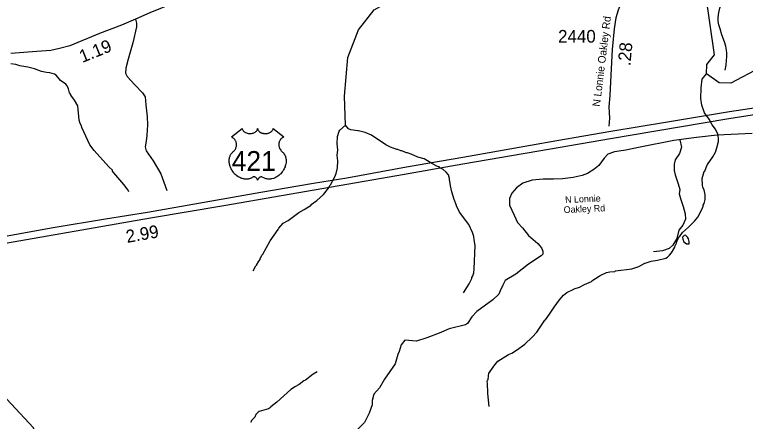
# Model space of a CAD drawing. Extents: x 1248089 to 1457196, y 820910 to 988753.
# Drawn here: x 1394126 to 1401339, y 876374 to 880387 of the extents above; entities that cross this region are included whole.
import ezdxf

# ---------------------------------------------------------------- set-up
doc = ezdxf.new("R2010")
doc.units = 0
for name, color, linetype in [('Exist Hydrographic Creek Single Shore', 7, 'Continuous'), ('Exist Hydrographic Misc Water Feature', 7, 'Continuous'), ('Exist Road Non-System Type 51', 7, 'Continuous'), ('Exist Road Primary US Divided Attributed', 7, 'Continuous'), ('Exist Road Primary US Mileage Hundredths English Label', 7, 'Continuous'), ('Exist Road Primary US Shield Number Label', 7, 'Continuous'), ('Exist Road Secondary Type 10 Attributed', 7, 'Continuous'), ('Exist Road Secondary Type 51 Attributed', 7, 'Continuous'), ('Exist Road Secondary Type 51 Label', 7, 'Continuous'), ('Prop GRAU CAT1 Cell', 7, 'Continuous'), ('Prop Horizontal Alignment Direction Label', 7, 'Continuous'), ('Prop Lane Lines', 7, 'Continuous')]:
    doc.layers.add(name, color=color, linetype=linetype)

msp = doc.modelspace()

# ---------------------------------------------------------------- linework, layer by layer
at = {"layer": 'Exist Hydrographic Creek Single Shore'}
msp.add_lwpolyline([(1401482.1, 879862.8), (1401196.1, 879711), (1401079.2, 879713.2), (1400956.1, 879801.1), (1400958.1, 879893), (1401035.1, 879989.9), (1400947.1, 880608.8)], dxfattribs=at)
at = {"layer": 'Exist Hydrographic Misc Water Feature'}
for points in [[(1397391.5, 879294.8), (1397382.1, 879580.9), (1397415, 879964.3), (1397521, 880237.9), (1397675, 880435.1), (1398046, 880644.3), (1398233, 880798.1), (1398273, 881490), (1398309, 881630.5), (1398403, 881769.7), (1398514.1, 881875.8), (1398805, 882254), (1398803.1, 882546.2), (1398656.1, 883100.8), (1398661.1, 883350.1), (1398829, 883796.5)], [(1395252.5, 878639.3), (1395244.9, 878655.4), (1395202.2, 878712.4), (1395104.6, 878826.4), (1395093, 878842.7), (1395091.1, 878850.7), (1395055.9, 878883.5), (1395001.2, 878948.7), (1394995.3, 878951.3), (1394909.4, 879046.7), (1394868.7, 879103.5), (1394788.3, 879273.1), (1394784.7, 879289.2), (1394773.2, 879313.4), (1394763.9, 879345.6), (1394748.9, 879485.9), (1394718.1, 879542.6), (1394681.2, 879591.3), (1394679.4, 879599.4), (1394667.7, 879615.6), (1394656.6, 879655.8), (1394643.2, 879684.1), (1394629.6, 879700.4), (1394578.3, 879735.5), (1394535.4, 879788.4), (1394519.7, 879798.8), (1394472, 879811.8), (1394440, 879814.5), (1394392.3, 879825.6), (1394320.9, 879851.1), (1394257.2, 879868.5), (1394177.5, 879882.3), (1394137.7, 879895.2), (1394089.9, 879902.1)], [(1398810.8, 876522.2), (1398795.6, 876650.4), (1398793.9, 876754.4), (1398790.2, 876768.4), (1398792.4, 876780.3), (1398798.6, 876788.2), (1398808, 876853.9), (1398813.6, 876856.3), (1398855.8, 876917.9), (1398894.5, 876968), (1398999.9, 877033.7), (1399032.2, 877046.9), (1399080.9, 877075.8), (1399162.2, 877136), (1399235.7, 877206.3), (1399280.9, 877255.3), (1399359.4, 877373.4), (1399365, 877375.8), (1399406.7, 877430.4), (1399450.1, 877501.4), (1399503.8, 877572.1), (1399544.8, 877619.2), (1399577.3, 877644.5), (1399646.1, 877676.9), (1399650.2, 877682.9), (1399702.4, 877697.7), (1399751, 877724.6), (1399819.7, 877755), (1399822.9, 877759.9), (1399896.8, 877805.4), (1399905, 877813.2), (1399969.6, 877843.7), (1400001.8, 877851), (1400049.9, 877854), (1400058, 877857.8), (1400218.5, 877878.2), (1400286.9, 877900.6), (1400347.6, 877935.3), (1400351.1, 877934.3), (1400408.1, 877953.9), (1400472.3, 877964.5), (1400552.7, 877982.8), (1400569, 877992.4), (1400591.5, 878013.9), (1400609.9, 878037.5), (1400643.1, 878092.7), (1400643.3, 878100.7), (1400660, 878132.3), (1400660.1, 878140.3), (1400683.3, 878193.8), (1400689.4, 878195.6), (1400718.3, 878239), (1400779.4, 878289.6), (1400836.7, 878348.3), (1400869.6, 878387.5), (1400915.5, 878476.4), (1400923.9, 878498.3), (1400924.1, 878506.3), (1400932.5, 878522), (1400941.4, 878561.8), (1400942.4, 878609.8), (1400931.4, 878658), (1400919.9, 878682.2), (1400914.5, 878706.3), (1400911.8, 878768.9), (1400931.3, 878837.8), (1400937.5, 878841.7), (1400960.9, 878905.2), (1400965.6, 878907.4), (1401018.6, 878983.8), (1401043.6, 879031.3), (1401058.5, 879070.9), (1401073.8, 879134.5), (1401074.6, 879166.5), (1401067.4, 879206.6), (1401044.4, 879255.1), (1401011.4, 879299.8), (1400982.7, 879356.4), (1400935.9, 879417.4), (1400909.6, 879493.9), (1400899, 879558.2), (1400901.3, 879664), (1400911.2, 879749.7), (1400956.1, 879801.1)], [(1396481.7, 877860.6), (1396506.8, 877908.1), (1396514.9, 877915.9), (1396535.8, 877955.4), (1396548.1, 877971.2), (1396548.3, 877979.2), (1396567.1, 878012.7), (1396575.8, 878023.4), (1396648.5, 878156.1), (1396727.1, 878267.7), (1396734.9, 878280.8), (1396775.9, 878327.9), (1396824.5, 878356.8), (1396930.2, 878434.4), (1396982.8, 878463.3), (1397051.8, 878507.7), (1397054.3, 878512.6), (1397108.8, 878554.4), (1397174.2, 878612.9), (1397225.5, 878675.7), (1397236.1, 878699.5), (1397244.2, 878707.3), (1397285.9, 878786.4), (1397298.6, 878818), (1397311.8, 878873.7), (1397315.4, 878945.6), (1397310.5, 878995.7), (1397317.3, 879051.9), (1397309.1, 879113.6), (1397313.1, 879185.5), (1397329.7, 879237.1), (1397335.9, 879247), (1397391.5, 879294.8)], [(1398555.2, 877643.1), (1398611.1, 877729.8), (1398640.3, 877785.1), (1398640.5, 877793.1), (1398648.8, 877808.9), (1398657.5, 877840.7), (1398662.3, 877880.5), (1398672.3, 878108.7), (1398660.5, 878164.4), (1398657.2, 878196.4), (1398646.1, 878236.7), (1398607.9, 878317.5), (1398518.5, 878439.4), (1398487.8, 878500), (1398488.3, 878504.9), (1398465.2, 878564.5), (1398442.8, 878636.9), (1398428, 878697.2), (1398421.2, 878745.3), (1398417.3, 878753.4), (1398417.7, 878769.4), (1398408.5, 878805.5), (1398387, 878832), (1398355.6, 878858.7), (1398324, 878875.3), (1398316.1, 878883.5), (1398300.2, 878887.9), (1398244.8, 878917.1), (1398235, 878923.3), (1398169.9, 878962.7), (1398106.2, 878980.1), (1398039.9, 879009.6), (1398003.1, 879022.4), (1397995.1, 879022.6), (1397947.6, 879043.6), (1397939.6, 879043.8), (1397907.8, 879056.4), (1397899.8, 879056.6), (1397836.3, 879078), (1397788.9, 879103.1), (1397650, 879197.6), (1397587.4, 879223.4), (1397519.9, 879241), (1397513.8, 879239.4), (1397444, 879250.6), (1397422.3, 879259), (1397391.5, 879294.8)], [(1400783.5, 878127), (1400784.4, 878149.6), (1400776.9, 878175.7), (1400769.2, 878189.9), (1400751.7, 878208.2), (1400745.8, 878210.4), (1400733.7, 878206.7), (1400719.3, 878191), (1400720.8, 878170.9), (1400732.3, 878146.7), (1400757.9, 878124.1), (1400783.5, 878127)], [(1397112, 876861.4), (1397071.6, 876840.3), (1396998.3, 876782), (1396982.1, 876774.3), (1396933.4, 876739.4), (1396892.9, 876716.4), (1396868.4, 876696.9), (1396852.3, 876689.3), (1396714.9, 876565), (1396654.6, 876517.8), (1396652.4, 876511.8), (1396630.2, 876498.3), (1396539.5, 876470.3), (1396529.4, 876464.6), (1396506.9, 876441.1), (1396496.4, 876417.3), (1396467.6, 876385.9), (1396453.2, 876362.2)], [(1395413, 875872.4), (1395120, 875867.5), (1394986, 875837.4), (1394811.9, 875850.8), (1394413.9, 875990.1), (1394313, 876310.5), (1394002, 876641.7), (1393785.6, 876818.3)]]:
    msp.add_lwpolyline(points, dxfattribs=at)
at = {"layer": 'Exist Road Non-System Type 51'}
for points in [[(1401140.5, 879837.5), (1401141.1, 879839.3), (1401148.1, 879887), (1401153, 879932.9), (1401155.9, 879974.9), (1401156.5, 880008.9), (1401153.1, 880037), (1401145.9, 880075.4), (1401133, 880119.7), (1401108.3, 880186.2), (1401089.5, 880246.6), (1401078.3, 880286.9), (1401071, 880323), (1401071.6, 880353), (1401074.3, 880387), (1401079, 880420.9), (1401087.8, 880450.8), (1401096.4, 880482.6), (1401113.6, 880540.3)], [(1395318.5, 880342.8), (1395329.6, 880301.5), (1395327.3, 880266.5), (1395292.4, 880107.9), (1395248.1, 879947), (1395224.8, 879858.4), (1395220.1, 879809.4), (1395236.4, 879776.8), (1395311, 879692.8), (1395387.9, 879613.5), (1395413.2, 879575.3), (1395420.2, 879498.3), (1395434.2, 879379.4), (1395436.5, 879300.1), (1395429.5, 879195.2), (1395424.9, 879136.9), (1395415.5, 879080.9), (1395424.9, 879043.6), (1395494.8, 878943.3), (1395569.4, 878816), (1395627.6, 878650.4)], [(1400692.6, 879152.5), (1400708.1, 879079), (1400689.2, 879015.9), (1400645.1, 878952.8), (1400635.6, 878911.9), (1400635.6, 878848.8), (1400645.1, 878807.8), (1400676.6, 878716.4), (1400692.3, 878662.8), (1400686, 878618.6), (1400698.6, 878571.3), (1400723.8, 878492.5), (1400745.9, 878420), (1400749, 878369.6), (1400720.7, 878309.6), (1400682.9, 878259.2), (1400664, 878177.2), (1400623, 878111), (1400588.4, 878079.5), (1400522.2, 878057.4), (1400430.8, 878048)], [(1399446, 878762.1), (1399343.8, 878763.7), (1399233.6, 878754.2), (1399142.2, 878722.7), (1399079.2, 878678.5), (1399035.1, 878624.9), (1399009.9, 878571.3), (1399009.9, 878508.3), (1399057.1, 878407.4), (1399088.6, 878334.9), (1399139.1, 878284.4), (1399198.9, 878208.8), (1399290.3, 878129.9), (1399328.1, 878085.8), (1399340.7, 878054.3), (1399340.7, 878022.7), (1399321.8, 878007), (1399198.9, 877925), (1399074.3, 877825.4), (1398967.1, 877765.5), (1398945.1, 877718.2), (1398920.3, 877663.5), (1398904.1, 877629.9)], [(1398904.1, 877629.9), (1398847.4, 877573.2), (1398689.9, 877456.5), (1398639.5, 877406.1), (1398595.4, 877339.9), (1398576.5, 877327.2), (1398415.8, 877286.5), (1398318.1, 877245.3), (1398195.2, 877198), (1398091.3, 877166.4), (1397976.9, 877174.3)], [(1397976.9, 877174.3), (1397940.8, 877129.2), (1397921.1, 877063.6), (1397908.6, 877032.6), (1397883.4, 876941.1), (1397776.3, 876789.8), (1397725.9, 876704.7), (1397672.3, 876641.6), (1397656.6, 876578.6), (1397656.6, 876537.6), (1397625.1, 876455.6), (1397581, 876364.2), (1397514.8, 876297.9), (1397432.9, 876222.3), (1397288, 876143.4), (1397152.5, 876048.9), (1397068.5, 875986.4), (1397002.3, 875973.8), (1396866.9, 875980.1), (1396725.4, 875960.4), (1396502.6, 875842.4)]]:
    msp.add_lwpolyline(points, dxfattribs=at)
at = {"layer": 'Exist Road Primary US Divided Attributed'}
for points in [[(1402827.9, 879647.2), (1402372.7, 879600.5), (1401818.4, 879522.4), (1401182.1, 879428.6), (1400569.2, 879327), (1400011.1, 879233.1)], [(1400008.2, 879163.8), (1400456.8, 879241.3), (1401176.6, 879362), (1401973, 879487), (1402648.3, 879565.1)], [(1400011.1, 879233.1), (1399476.8, 879141.8), (1398958.9, 879050.6), (1398549.3, 878976.1), (1397995, 878882.3), (1397405.6, 878773.2), (1397075, 878721.1), (1396557.1, 878632.5), (1395437.5, 878435.7), (1395023.7, 878368), (1394505.8, 878282.1), (1394051.9, 878201.6), (1393682.4, 878136.5), (1393289.4, 878066.1), (1392984.9, 878006.2), (1392022.1, 877770.2), (1390918, 877396), (1389362.8, 876799.4), (1388777.9, 876614.8)], [(1388798.3, 876551.5), (1390833.5, 877283.6), (1391184, 877427.8), (1392064.2, 877719), (1392393.8, 877821.4), (1393411.4, 878023.8), (1394242.4, 878169.3), (1395466.2, 878382.1), (1396192.3, 878504.5), (1397899.7, 878800.6), (1398550.3, 878915.2), (1399416.9, 879063.7), (1400008.2, 879163.8)]]:
    msp.add_lwpolyline(points, dxfattribs=at)
at = {"layer": 'Exist Road Secondary Type 10 Attributed'}
msp.add_lwpolyline([(1400202.4, 880752.3), (1400197.4, 880713.7), (1400158.4, 880628.8), (1400082.7, 880429.1), (1400062.1, 880355.7), (1400043.8, 880245.5), (1400025.4, 880041.3), (1400011.7, 879788.8), (1400000.3, 879588.2), (1399991.2, 879475.8), (1399998, 879365.6), (1399991.9, 879285.2)], dxfattribs=at)
at = {"layer": 'Exist Road Secondary Type 51 Attributed'}
for points in [[(1396528, 881101.2), (1396232.3, 880861.4), (1396007.8, 880669.9), (1395926.8, 880616.5), (1395853.2, 880572.3), (1395686.5, 880495.6), (1395460.2, 880403.6), (1395318.5, 880342.8), (1395180.5, 880283.9), (1394962.1, 880201.5), (1394669.5, 880079.9), (1394570.1, 880052.3), (1394481.8, 880033.9), (1394344.9, 880023), (1394089.2, 880004.5)], [(1401406, 879213.7), (1401059.9, 879198.1), (1400856.7, 879174.7), (1400631.7, 879144.2), (1400301.3, 879078.6), (1400158.4, 879048.1), (1400048.2, 879031.7), (1399982.6, 879010.6), (1399945.1, 878970.7), (1399893.6, 878898), (1399844.3, 878858.2), (1399781.1, 878818.3), (1399727.2, 878799.6), (1399638.1, 878778.5), (1399535, 878766.7), (1399446, 878762.1)]]:
    msp.add_lwpolyline(points, dxfattribs=at)
at = {"layer": 'Prop Horizontal Alignment Direction Label'}
msp.add_lwpolyline([(1396372.7, 879264.2), (1396373, 879259.8), (1396374, 879254.6), (1396374.9, 879251.9), (1396377.3, 879246.7), (1396381.3, 879240.6), (1396386.9, 879234.7), (1396393.3, 879229.5), (1396397.5, 879226.7), (1396404.8, 879222.8), (1396413, 879219.3), (1396422.2, 879216.7), (1396431.5, 879214.8), (1396441.8, 879213.7), (1396451.9, 879213.5), (1396462.8, 879214.3), (1396474.8, 879216.6), (1396480.4, 879218.1), (1396486.6, 879220.2), (1396492.4, 879222.6), (1396498.8, 879226), (1396503.8, 879229.3), (1396507.8, 879232.2), (1396513.5, 879237.6), (1396518, 879243.1), (1396519.9, 879246.3), (1396521.5, 879249.3), (1396523.7, 879255.7), (1396524.3, 879258.5), (1396524.8, 879264.4), (1396525.2, 879259.5), (1396525.7, 879256.4), (1396526.5, 879253.4), (1396527.7, 879250.2), (1396530, 879245.7), (1396532.5, 879241.9), (1396537.2, 879236.3), (1396540.2, 879233.5), (1396542.9, 879231.3), (1396550.1, 879226.4), (1396558.5, 879222.1), (1396562.7, 879220.3), (1396567, 879218.8), (1396572.4, 879217.1), (1396577.9, 879215.8), (1396583.5, 879214.9), (1396589.1, 879214.1), (1396594.9, 879213.6), (1396599.6, 879213.5), (1396605.4, 879213.6), (1396610.7, 879213.9), (1396616.2, 879214.5), (1396622.2, 879215.5), (1396627, 879216.6), (1396633.4, 879218.3), (1396639.2, 879220.4), (1396644.3, 879222.5), (1396650.9, 879226), (1396656.2, 879229.3), (1396660.1, 879232.5), (1396664.8, 879236.7), (1396669.1, 879241.8), (1396671.7, 879245.5), (1396673.5, 879249.4), (1396675.2, 879253.4), (1396676.3, 879257.7), (1396676.8, 879261.4), (1396676.9, 879264.5), (1396783.1, 879179.9), (1396780.6, 879178.9), (1396774.9, 879176.1), (1396770.3, 879173.4), (1396763, 879168.2), (1396759.8, 879165.4), (1396756.7, 879162.4), (1396753.8, 879159.3), (1396751.3, 879156.4), (1396748.2, 879152.1), (1396745.4, 879147.8), (1396742.7, 879143.1), (1396740.8, 879139), (1396737.5, 879130.5), (1396735.9, 879125.1), (1396734.9, 879120.5), (1396733.7, 879111), (1396733.4, 879106.5), (1396733.4, 879102), (1396733.6, 879097.3), (1396734, 879092.8), (1396734.9, 879088.1), (1396735.6, 879084), (1396736.9, 879078.9), (1396738.8, 879073), (1396741.1, 879067.2), (1396746, 879058), (1396752.2, 879048.6), (1396756.7, 879043.3), (1396761.1, 879038.8), (1396767.7, 879033.3), (1396771.2, 879030.1), (1396775.3, 879026.1), (1396781.9, 879018.3), (1396784.6, 879014.7), (1396787.4, 879010.6), (1396789.9, 879006.4), (1396792.4, 879001.9), (1396794.4, 878997.9), (1396798.1, 878988.8), (1396800.9, 878980), (1396802.1, 878975.3), (1396804.1, 878964.9), (1396804.8, 878959.7), (1396805.7, 878949.6), (1396805.7, 878937.3), (1396804.7, 878925.6), (1396802.5, 878911.9), (1396800.7, 878903.8), (1396797.9, 878894.3), (1396795.2, 878886.1), (1396790.4, 878874), (1396786.1, 878865.2), (1396780.5, 878854.9), (1396776.7, 878848.6), (1396772.2, 878842), (1396766.6, 878834.3), (1396760.1, 878826.2), (1396752.2, 878817.6), (1396745.9, 878811.2), (1396737.6, 878803.8), (1396732.6, 878799.7), (1396725.4, 878794.3), (1396715.7, 878787.7), (1396706, 878782.1), (1396697.8, 878777.9), (1396690.5, 878774.8), (1396681.1, 878771.2), (1396665.4, 878766.9), (1396659.7, 878765.7), (1396652.9, 878764.7), (1396646.5, 878764.1), (1396640.4, 878763.7), (1396632.1, 878763.7), (1396623.9, 878764.3), (1396616.1, 878765.4), (1396608, 878767.1), (1396599.5, 878769.6), (1396591.8, 878772.7), (1396584.1, 878776.5), (1396570.9, 878784.8), (1396567.1, 878786.8), (1396565, 878787.4), (1396559.9, 878787.6), (1396555.1, 878786.6), (1396550.2, 878784.6), (1396547.3, 878783.1), (1396543.4, 878780.5), (1396540.3, 878778.1), (1396536.7, 878774.7), (1396534.2, 878771.8), (1396532.3, 878769.5), (1396528.6, 878763.7), (1396527.3, 878760.9), (1396525.9, 878757.3), (1396524.7, 878752.1), (1396523, 878758.7), (1396521, 878763.1), (1396518.8, 878766.9), (1396516.4, 878770.2), (1396512.7, 878774.5), (1396509.4, 878777.7), (1396505.4, 878780.9), (1396501.1, 878783.5), (1396497.7, 878785.3), (1396494.6, 878786.5), (1396490.7, 878787.4), (1396487.6, 878787.7), (1396485, 878787.6), (1396481.5, 878786.8), (1396476.7, 878783.3), (1396472.1, 878780.2), (1396467.2, 878777.1), (1396461.3, 878774), (1396456.9, 878772), (1396451.8, 878770), (1396445.8, 878767.9), (1396439.2, 878766.3), (1396432.5, 878764.9), (1396426.6, 878764), (1396420.3, 878763.4), (1396414.6, 878763.2), (1396408.6, 878763.3), (1396403, 878763.7), (1396396.5, 878764.3), (1396388.5, 878765.5), (1396381.9, 878767), (1396374.8, 878768.9), (1396367.6, 878771.1), (1396359.9, 878774.1), (1396350.2, 878778.3), (1396343.5, 878781.8), (1396332.9, 878787.9), (1396320.5, 878796.5), (1396311.1, 878804.1), (1396304.2, 878810.3), (1396294.1, 878820.6), (1396288.2, 878827.3), (1396278.9, 878839.3), (1396272.9, 878848.1), (1396269, 878854.5), (1396263.4, 878864.8), (1396260.3, 878871.2), (1396256.3, 878880.7), (1396253.1, 878889.3), (1396250.5, 878897.4), (1396249.1, 878902.6), (1396247, 878911.8), (1396245.8, 878918.2), (1396244.6, 878927.1), (1396244, 878936.4), (1396243.8, 878945), (1396244.1, 878952.2), (1396244.9, 878960.5), (1396246.3, 878969.4), (1396248, 878977), (1396249.5, 878982.5), (1396251.8, 878989.1), (1396254.8, 878996.5), (1396258.3, 879003.5), (1396261.6, 879009.3), (1396265.8, 879015.6), (1396270, 879021), (1396275.4, 879026.9), (1396281.1, 879032.3), (1396286.2, 879036.5), (1396292.4, 879042.5), (1396295.6, 879046.1), (1396299.5, 879051.2), (1396302.5, 879055.9), (1396305, 879060.1), (1396308.2, 879066.4), (1396310.2, 879071), (1396312.6, 879078.2), (1396313.8, 879083.2), (1396315.1, 879089.7), (1396315.9, 879095.8), (1396316.2, 879103.4), (1396316, 879109.6), (1396315.2, 879117), (1396313.8, 879124), (1396312.2, 879130.2), (1396309.5, 879137.2), (1396307.1, 879142.4), (1396303, 879149.3), (1396298.5, 879155.8), (1396293.8, 879161.1), (1396289.1, 879165.8), (1396284.6, 879169.3), (1396280.3, 879172.4), (1396274.9, 879175.6), (1396269.7, 879178.2), (1396266.4, 879179.5)], close=True, dxfattribs=at)

# ---------------------------------------------------------------- texts
at = {"layer": 'Exist Road Primary US Mileage Hundredths English Label'}
msp.add_text('2.99', height=125, rotation=9.99284, dxfattribs=at).set_placement((1395236, 878134.1))
at = {"layer": 'Exist Road Primary US Shield Number Label'}
msp.add_text('421', height=195, dxfattribs=at).set_placement((1396268.8, 878845.4))
at = {"layer": 'Exist Road Secondary Type 51 Label'}
for s, height, rotation, p in [('N Lonnie Oakley Rd', 75, 82.98006, (1399902.9, 879475.7)), ('N Lonnie ', 65.62, 2.4333, (1399561, 878528)), ('Oakley Rd', 65.62, 2.4333, (1399546.9, 878428.9))]:
    msp.add_text(s, height=height, rotation=rotation, dxfattribs=at).set_placement(p)
at = {"layer": 'Prop GRAU CAT1 Cell'}
for s, rotation, p in [('1.19', 21.81748, (1394794, 879909.5)), ('.28', 84.86777, (1400203.8, 879876.4))]:
    msp.add_text(s, height=125, rotation=rotation, dxfattribs=at).set_placement(p)
at = {"layer": 'Prop Lane Lines'}
msp.add_text('2440', height=125, dxfattribs=at).set_placement((1399490.3, 880110.2))

doc.saveas('drawing.dxf')
